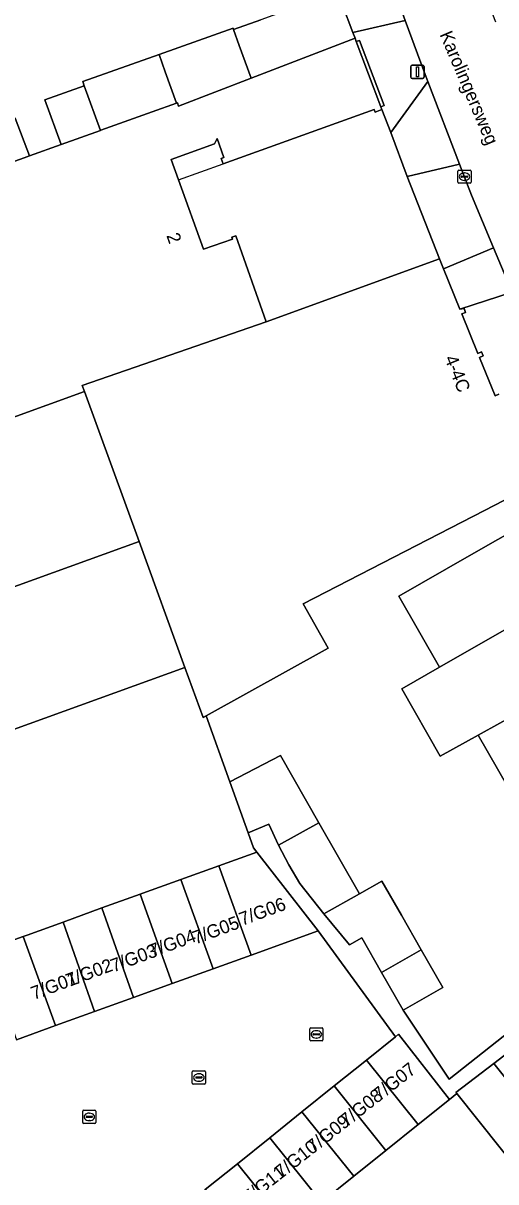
# Model space of a CAD drawing. Extents: x 159499 to 160349, y 382524 to 383273.
# Drawn here: x 159751.6 to 159787.4, y 383024.8 to 383112.7 of the extents above; entities that cross this region are included whole.
import ezdxf

# ---------------------------------------------------------------- set-up
doc = ezdxf.new("R2010")
doc.units = 0
for name, color, linetype in [('IMGEO_Erf', 7, 'Continuous'), ('IMGEO_Kolk', 7, 'Continuous'), ('IMGEO_Lichtmast', 7, 'Continuous'), ('IMGEO_Muur', 7, 'Continuous'), ('IMGEO_Openbare_ruimte_label', 7, 'Continuous'), ('IMGEO_Pand', 7, 'Continuous'), ('IMGEO_Pand_nummerreeks', 7, 'Continuous'), ('IMGEO_Pand_overbouw', 7, 'Continuous'), ('IMGEO_Rijbaan_lokaal_open', 7, 'Continuous'), ('IMGEO_Voetpad_open', 7, 'Continuous')]:
    doc.layers.add(name, color=color, linetype=linetype)

msp = doc.modelspace()

# ---------------------------------------------------------------- linework, layer by layer
at = {"layer": 'IMGEO_Erf'}
for points in [[(159750.969, 383105.468), (159752.065, 383102.601), (159754.457, 383103.459), (159753.241, 383106.849), (159756.222, 383107.905), (159756.104, 383108.24), (159761.895, 383110.292), (159767.504, 383112.279), (159767.542, 383112.172), (159769.614, 383112.927)], [(159795.809, 383071.794), (159792.252, 383078.545), (159791.014, 383077.997), (159786.569, 383075.708), (159772.824, 383068.631), (159774.7, 383065.269), (159765.469, 383060.121), (159767.258, 383055.117), (159771.087, 383057.109), (159774.005, 383052.009), (159777.086, 383046.623), (159778.786, 383047.579), (159780.26, 383045.002), (159781.759, 383042.383), (159783.401, 383039.513), (159780.389, 383037.79), (159783.872, 383032.57), (159795.675, 383041.908), (159795.222, 383042.699), (159792.142, 383048.082), (159789.108, 383053.385), (159786.087, 383058.664)], [(159786.087, 383058.664), (159783.206, 383057.077), (159780.29, 383062.175), (159783.144, 383063.808), (159780.054, 383069.208), (159785.392, 383072.262), (159789.731, 383074.745), (159792.821, 383069.345), (159795.794, 383064.15), (159798.799, 383058.897), (159801.853, 383053.559), (159804.9, 383048.235), (159808.981, 383050.569)], [(159809.874, 383049.294), (159806.858, 383047.57), (159809.617, 383044.104), (159805.706, 383040.99), (159804.219, 383039.807), (159802.882, 383041.506), (159800.449, 383039.591), (159801.159, 383038.689), (159798.488, 383036.588), (159795.712, 383040.116), (159789.66, 383035.615), (159794.638, 383029.38), (159792.268, 383027.488), (159789.447, 383025.236), (159784.459, 383031.484), (159783.896, 383031.034), (159781.532, 383029.133), (159779.089, 383027.168), (159776.646, 383025.204), (159774.204, 383023.24)], [(159750.492, 383021.257), (159753.36, 383019.897), (159756.228, 383018.537), (159760.506, 383020.266), (159762.948, 383022.23), (159765.391, 383024.195), (159767.834, 383026.159), (159770.276, 383028.124), (159772.719, 383030.088), (159775.161, 383032.052), (159777.604, 383034.017), (159779.811, 383035.792), (159773.943, 383043.823), (159768.863, 383041.986), (159765.985, 383040.946), (159762.891, 383039.827), (159759.941, 383038.76), (159756.991, 383037.694), (159754.041, 383036.627), (159751.091, 383035.561)]]:
    msp.add_lwpolyline(points, dxfattribs=at)
msp.add_lwpolyline([(159780.7, 383101.024), (159779.446, 383104.36), (159778.778, 383106.117), (159778.273, 383105.922), (159778.2, 383106.115), (159766.749, 383102.001), (159766.609, 383102.397), (159766.797, 383102.464), (159766.282, 383103.927), (159766.08, 383103.514), (159762.819, 383102.32), (159763.369, 383100.783), (159765.247, 383095.526), (159767.462, 383096.293), (159767.412, 383096.434), (159767.705, 383096.537), (159770, 383090.009), (159783.15, 383094.787)], close=True, dxfattribs=at)
at = {"layer": 'IMGEO_Kolk'}
for p, q in [((159784.539, 383100.596), (159784.539, 383101.448)), ((159784.614, 383101.522), (159785.466, 383101.522)), ((159785.027, 383101.302), (159785.052, 383101.302)), ((159785.54, 383101.448), (159785.54, 383100.596)), ((159785.466, 383100.522), (159784.614, 383100.522)), ((159784.798, 383101.016), (159784.798, 383101.028)), ((159785.236, 383100.979), (159784.838, 383100.979)), ((159784.841, 383101.065), (159785.239, 383101.065)), ((159785.05, 383100.742), (159785.025, 383100.742)), ((159785.282, 383101.028), (159785.282, 383101.016)), ((159773.314, 383035.542), (159773.314, 383036.394)), ((159773.389, 383036.468), (159774.241, 383036.468)), ((159773.802, 383036.248), (159773.827, 383036.248)), ((159774.315, 383036.394), (159774.315, 383035.542)), ((159774.241, 383035.468), (159773.389, 383035.468)), ((159773.573, 383035.962), (159773.573, 383035.974)), ((159774.011, 383035.925), (159773.613, 383035.925)), ((159773.616, 383036.011), (159774.014, 383036.011)), ((159773.825, 383035.688), (159773.8, 383035.688)), ((159774.057, 383035.974), (159774.057, 383035.962)), ((159764.409, 383032.266), (159764.409, 383033.118)), ((159764.484, 383033.192), (159765.336, 383033.192)), ((159764.668, 383032.686), (159764.668, 383032.698)), ((159764.711, 383032.735), (159765.109, 383032.735)), ((159764.897, 383032.972), (159764.922, 383032.972)), ((159765.152, 383032.698), (159765.152, 383032.686)), ((159765.41, 383033.118), (159765.41, 383032.266)), ((159765.336, 383032.192), (159764.484, 383032.192)), ((159765.106, 383032.649), (159764.708, 383032.649)), ((159764.92, 383032.412), (159764.895, 383032.412)), ((159756.1, 383029.282), (159756.1, 383030.134)), ((159756.175, 383030.208), (159757.027, 383030.208)), ((159757.101, 383030.134), (159757.101, 383029.282)), ((159757.027, 383029.208), (159756.175, 383029.208)), ((159756.359, 383029.702), (159756.359, 383029.714)), ((159756.797, 383029.665), (159756.399, 383029.665)), ((159756.402, 383029.751), (159756.8, 383029.751)), ((159756.611, 383029.428), (159756.586, 383029.428)), ((159756.588, 383029.988), (159756.613, 383029.988)), ((159756.843, 383029.714), (159756.843, 383029.702))]:
    msp.add_line(p, q, dxfattribs=at)
for points in [[(159784.539, 383100.596), (159784.539, 383101.448)], [(159784.614, 383101.522), (159785.466, 383101.522)], [(159785.54, 383101.448), (159785.54, 383100.596)], [(159785.466, 383100.522), (159784.614, 383100.522)], [(159773.314, 383035.542), (159773.314, 383036.394)], [(159773.389, 383036.468), (159774.241, 383036.468)], [(159774.315, 383036.394), (159774.315, 383035.542)], [(159774.241, 383035.468), (159773.389, 383035.468)], [(159764.409, 383032.266), (159764.409, 383033.118)], [(159764.484, 383033.192), (159765.336, 383033.192)], [(159765.41, 383033.118), (159765.41, 383032.266)], [(159765.336, 383032.192), (159764.484, 383032.192)], [(159756.1, 383029.282), (159756.1, 383030.134)], [(159756.175, 383030.208), (159757.027, 383030.208)], [(159757.101, 383030.134), (159757.101, 383029.282)], [(159757.027, 383029.208), (159756.175, 383029.208)]]:
    msp.add_lwpolyline(points, dxfattribs=at)
for centre, radius, start, end in [((159784.616, 383101.446), 0.0765, 91.55205, 178.44795), ((159784.616, 383101.446), 0.0765, 91.55205, 178.44795), ((159785.464, 383101.446), 0.0765, 1.55205, 88.44795), ((159785.464, 383101.446), 0.0765, 1.55205, 88.44795), ((159784.616, 383100.598), 0.0765, 181.55205, 268.44795), ((159784.616, 383100.598), 0.0765, 181.55205, 268.44795), ((159784.838, 383101.025), 0.0403, 85.87752, 175.75265), ((159784.835, 383101.015), 0.0366, 178.93798, 274.71019), ((159785.239, 383101.022), 0.043, 264.86636, 352.45326), ((159785.243, 383101.027), 0.0386, 1.73085, 96.63898), ((159785.464, 383100.598), 0.0765, 271.55205, 358.44795), ((159785.464, 383100.598), 0.0765, 271.55205, 358.44795), ((159773.391, 383036.392), 0.0765, 91.55205, 178.44795), ((159773.391, 383036.392), 0.0765, 91.55205, 178.44795), ((159774.239, 383036.392), 0.0765, 1.55205, 88.44795), ((159774.239, 383036.392), 0.0765, 1.55205, 88.44795), ((159773.391, 383035.544), 0.0765, 181.55205, 268.44795), ((159773.391, 383035.544), 0.0765, 181.55205, 268.44795), ((159773.613, 383035.971), 0.0403, 85.87752, 175.75265), ((159773.61, 383035.961), 0.0366, 178.93798, 274.71019), ((159774.014, 383035.968), 0.043, 264.86636, 352.45326), ((159774.018, 383035.973), 0.0386, 1.73085, 96.63898), ((159774.239, 383035.544), 0.0765, 271.55205, 358.44795), ((159774.239, 383035.544), 0.0765, 271.55205, 358.44795), ((159764.486, 383033.116), 0.0765, 91.55205, 178.44795), ((159764.486, 383033.116), 0.0765, 91.55205, 178.44795), ((159764.708, 383032.695), 0.0403, 85.87752, 175.75265), ((159765.113, 383032.697), 0.0386, 1.73085, 96.63898), ((159765.334, 383033.116), 0.0765, 1.55205, 88.44795), ((159765.334, 383033.116), 0.0765, 1.55205, 88.44795), ((159764.486, 383032.268), 0.0765, 181.55205, 268.44795), ((159764.486, 383032.268), 0.0765, 181.55205, 268.44795), ((159764.705, 383032.685), 0.0366, 178.93798, 274.71019), ((159765.109, 383032.692), 0.043, 264.86636, 352.45326), ((159765.334, 383032.268), 0.0765, 271.55205, 358.44795), ((159765.334, 383032.268), 0.0765, 271.55205, 358.44795), ((159756.177, 383030.132), 0.0765, 91.55205, 178.44795), ((159756.177, 383030.132), 0.0765, 91.55205, 178.44795), ((159757.025, 383030.132), 0.0765, 1.55205, 88.44795), ((159757.025, 383030.132), 0.0765, 1.55205, 88.44795), ((159756.177, 383029.284), 0.0765, 181.55205, 268.44795), ((159756.177, 383029.284), 0.0765, 181.55205, 268.44795), ((159756.399, 383029.711), 0.0403, 85.87752, 175.75265), ((159756.396, 383029.701), 0.0366, 178.93798, 274.71019), ((159756.8, 383029.708), 0.043, 264.86636, 352.45326), ((159756.804, 383029.713), 0.0386, 1.73085, 96.63898), ((159757.025, 383029.284), 0.0765, 271.55205, 358.44795), ((159757.025, 383029.284), 0.0765, 271.55205, 358.44795)]:
    msp.add_arc(centre, radius, start, end, dxfattribs=at)
for centre, major_axis, ratio, start_param, end_param in [((159785.026, 383101.022), (-0.387, 0.002), 0.722429, 4.712389, 7.853982), ((159785.051, 383101.022), (-0.39, 0.002), 0.717154, 1.570796, 4.712389), ((159773.801, 383035.968), (-0.387, 0.002), 0.722429, 4.712389, 7.853982), ((159773.826, 383035.968), (-0.39, 0.002), 0.717154, 1.570796, 4.712389), ((159764.896, 383032.692), (-0.387, 0.002), 0.722429, 4.712389, 7.853982), ((159764.921, 383032.692), (-0.39, 0.002), 0.717154, 1.570796, 4.712389), ((159756.587, 383029.708), (-0.387, 0.002), 0.722429, 4.712389, 7.853982), ((159756.612, 383029.708), (-0.39, 0.002), 0.717154, 1.570796, 4.712389)]:
    msp.add_ellipse(centre, major_axis=major_axis, ratio=ratio, start_param=start_param, end_param=end_param, dxfattribs=at)
at = {"layer": 'IMGEO_Lichtmast'}
for p, q in [((159780.983, 383108.575), (159780.983, 383109.375)), ((159780.983, 383109.375), (159780.983, 383108.575)), ((159781.083, 383109.475), (159781.873, 383109.475)), ((159781.873, 383109.475), (159781.083, 383109.475)), ((159781.973, 383109.375), (159781.973, 383108.575)), ((159781.973, 383108.575), (159781.973, 383109.375)), ((159781.873, 383108.475), (159781.083, 383108.475)), ((159781.083, 383108.475), (159781.873, 383108.475))]:
    msp.add_line(p, q, dxfattribs=at)
msp.add_lwpolyline([(159781.403, 383109.35), (159781.553, 383109.35), (159781.553, 383108.6), (159781.403, 383108.6), (159781.403, 383109.35)], dxfattribs=at)
for centre, start, end in [((159781.083, 383109.375), 90, 180), ((159781.083, 383109.375), 90, 180), ((159781.873, 383109.375), 0, 90), ((159781.873, 383109.375), 360, 90), ((159781.083, 383108.575), 180, 270), ((159781.083, 383108.575), 180, 270), ((159781.873, 383108.575), 270, 0), ((159781.873, 383108.575), 270, 0)]:
    msp.add_arc(centre, 0.1, start, end, dxfattribs=at)
at = {"layer": 'IMGEO_Muur'}
for points in [[(159778.778, 383106.117), (159779.446, 383104.36)], [(159780.7, 383101.024), (159783.15, 383094.787)]]:
    msp.add_lwpolyline(points, dxfattribs=at)
at = {"layer": 'IMGEO_Pand'}
for points in [[(159775.805, 383114.025), (159775.511, 383114.801), (159775.419, 383115.043), (159769.614, 383112.927), (159767.542, 383112.172), (159767.968, 383110.969), (159768.861, 383108.493), (159776.75, 383111.531), (159776.59, 383111.952)], [(159767.968, 383110.969), (159767.542, 383112.172), (159767.504, 383112.279), (159761.895, 383110.292), (159762.359, 383108.982), (159763.217, 383106.604), (159763.285, 383106.628), (159763.373, 383106.379), (159768.861, 383108.493)], [(159756.222, 383107.905), (159757.44, 383104.529), (159757.469, 383104.539), (159761.358, 383105.945), (159763.217, 383106.604), (159762.359, 383108.982), (159761.895, 383110.292), (159756.104, 383108.24)], [(159756.222, 383107.905), (159753.241, 383106.849), (159754.457, 383103.459), (159757.44, 383104.529)], [(159750.673, 383105.363), (159745.163, 383103.411), (159746.195, 383100.496), (159751.654, 383102.454), (159752.065, 383102.601), (159750.969, 383105.468)], [(159756.226, 383084.731), (159747.357, 383081.526), (159729.981, 383075.247), (159733.021, 383066.837), (159734.103, 383063.845), (159760.373, 383073.343)], [(159792.821, 383069.345), (159789.731, 383074.745), (159785.392, 383072.262), (159780.054, 383069.208), (159783.144, 383063.808)], [(159737.559, 383054.283), (159763.853, 383063.79), (159760.373, 383073.343), (159734.103, 383063.845)], [(159786.087, 383058.664), (159789.374, 383060.475), (159795.794, 383064.15), (159792.821, 383069.345), (159783.144, 383063.808), (159780.29, 383062.175), (159783.206, 383057.077)], [(159766.418, 383048.753), (159769.296, 383049.793), (159769.048, 383050.112), (159768.638, 383051.258), (159767.258, 383055.117), (159765.469, 383060.121), (159765.237, 383059.991), (159763.853, 383063.79), (159737.559, 383054.283), (159738.623, 383051.341), (159739.709, 383051.733), (159742.526, 383043.943), (159741.521, 383043.58), (159742.744, 383040.198), (159745.695, 383041.263), (159748.633, 383042.324), (159748.835, 383042.397), (159751.595, 383043.394), (159751.879, 383043.497), (159754.619, 383044.488), (159757.563, 383045.552), (159760.446, 383046.594), (159760.661, 383046.672), (159763.539, 383047.712)], [(159786.087, 383058.664), (159789.108, 383053.385), (159792.548, 383055.32), (159798.799, 383058.897), (159795.794, 383064.15), (159789.374, 383060.475)], [(159767.258, 383055.117), (159768.638, 383051.258), (159770.21, 383051.92), (159770.953, 383050.328), (159774.005, 383052.009), (159771.087, 383057.109)], [(159774.005, 383052.009), (159770.953, 383050.328), (159771.726, 383048.815), (159772.567, 383047.416), (159774.391, 383045.107), (159777.086, 383046.623)], [(159766.418, 383048.753), (159768.863, 383041.986), (159773.943, 383043.823), (159769.296, 383049.793)], [(159763.539, 383047.712), (159765.985, 383040.946), (159768.863, 383041.986), (159766.418, 383048.753)], [(159763.539, 383047.712), (159760.661, 383046.672), (159760.446, 383046.594), (159762.891, 383039.827), (159765.985, 383040.946)], [(159777.086, 383046.623), (159774.391, 383045.107), (159776.337, 383042.758), (159777.248, 383043.279), (159778.747, 383040.659), (159781.759, 383042.383), (159780.26, 383045.002), (159778.786, 383047.579)], [(159760.446, 383046.594), (159757.563, 383045.552), (159759.941, 383038.76), (159762.891, 383039.827)], [(159754.619, 383044.488), (159756.991, 383037.694), (159759.941, 383038.76), (159757.563, 383045.552)], [(159751.595, 383043.394), (159754.041, 383036.627), (159756.991, 383037.694), (159754.619, 383044.488), (159751.879, 383043.497)], [(159751.595, 383043.394), (159748.835, 383042.397), (159748.633, 383042.324), (159751.091, 383035.561), (159754.041, 383036.627)], [(159781.759, 383042.383), (159778.747, 383040.659), (159780.389, 383037.79), (159783.401, 383039.513)], [(159780.046, 383035.981), (159779.811, 383035.792), (159777.604, 383034.017), (159781.532, 383029.133), (159783.896, 383031.034)], [(159787.257, 383033.765), (159792.268, 383027.488), (159794.638, 383029.38), (159789.66, 383035.615)], [(159781.532, 383029.133), (159777.604, 383034.017), (159775.161, 383032.052), (159779.089, 383027.168)], [(159787.257, 383033.765), (159784.396, 383031.563), (159784.459, 383031.484), (159789.447, 383025.236), (159792.268, 383027.488)], [(159776.646, 383025.204), (159779.089, 383027.168), (159775.161, 383032.052), (159772.719, 383030.088)], [(159776.646, 383025.204), (159772.719, 383030.088), (159770.276, 383028.124), (159774.204, 383023.24)], [(159773.162, 383022.402), (159774.204, 383023.24), (159770.276, 383028.124), (159767.834, 383026.159), (159771.761, 383021.275)], [(159765.391, 383024.195), (159769.319, 383019.311), (159770.54, 383020.293), (159771.761, 383021.275), (159767.834, 383026.159)]]:
    msp.add_lwpolyline(points, close=True, dxfattribs=at)
for points in [[(159747.357, 383081.526), (159756.226, 383084.731), (159756.062, 383085.18), (159770, 383090.009), (159767.705, 383096.537), (159767.412, 383096.434), (159767.462, 383096.293), (159765.247, 383095.526), (159763.369, 383100.783), (159762.819, 383102.32), (159766.08, 383103.514), (159766.282, 383103.927), (159766.797, 383102.464), (159766.609, 383102.397), (159766.749, 383102.001), (159778.2, 383106.115), (159778.273, 383105.922), (159778.778, 383106.117), (159778.712, 383106.312), (159776.842, 383111.262), (159776.75, 383111.531), (159768.861, 383108.493), (159763.373, 383106.379), (159763.285, 383106.628), (159763.217, 383106.604), (159761.358, 383105.945), (159757.469, 383104.539), (159757.44, 383104.529), (159754.457, 383103.459), (159752.065, 383102.601), (159751.654, 383102.454), (159746.195, 383100.496)], [(159787.658, 383084.523), (159787.357, 383084.401), (159786.178, 383087.314), (159786.457, 383087.427), (159786.334, 383087.732), (159786.051, 383087.617), (159784.838, 383090.614), (159785.127, 383090.731), (159785.013, 383091.012), (159784.696, 383090.967), (159783.452, 383094.039), (159783.15, 383094.787), (159770, 383090.009), (159756.062, 383085.18), (159756.226, 383084.731), (159760.373, 383073.343), (159763.853, 383063.79), (159765.237, 383059.991), (159765.469, 383060.121), (159774.7, 383065.269), (159772.824, 383068.631), (159786.569, 383075.708), (159791.014, 383077.997)]]:
    msp.add_lwpolyline(points, dxfattribs=at)
at = {"layer": 'IMGEO_Pand_overbouw'}
msp.add_lwpolyline([(159763.369, 383100.783), (159766.749, 383102.001), (159766.609, 383102.397), (159766.797, 383102.464), (159766.282, 383103.927), (159766.08, 383103.514), (159762.819, 383102.32)], close=True, dxfattribs=at)
at = {"layer": 'IMGEO_Rijbaan_lokaal_open'}
msp.add_lwpolyline([(159787.42, 383112.738), (159786.637, 383114.776), (159781.272, 383129.409), (159779.368, 383134.611), (159778.611, 383136.792), (159772.581, 383134.709), (159774.207, 383130.173), (159779.295, 383116.33), (159780.557, 383112.866), (159781.723, 383109.665), (159782.266, 383108.252), (159784.675, 383101.976), (159785.579, 383099.622), (159787.251, 383095.622), (159788.654, 383092.265), (159790.487, 383087.878), (159792.286, 383084.017), (159792.884, 383082.767), (159793.423, 383082.246), (159794.818, 383081.903)], dxfattribs=at)
at = {"layer": 'IMGEO_Voetpad_open'}
for points in [[(159776.59, 383111.952), (159780.557, 383112.866), (159779.295, 383116.33), (159775.805, 383114.025)], [(159778.778, 383106.117), (159779.446, 383104.36), (159782.266, 383108.252), (159781.723, 383109.665), (159780.557, 383112.866), (159776.59, 383111.952), (159776.75, 383111.531), (159776.842, 383111.262), (159777.089, 383111.351), (159778.954, 383106.41), (159778.712, 383106.312)], [(159776.842, 383111.262), (159778.712, 383106.312), (159778.954, 383106.41), (159777.089, 383111.351)], [(159784.675, 383101.976), (159782.266, 383108.252), (159779.446, 383104.36), (159780.7, 383101.024)], [(159780.7, 383101.024), (159783.15, 383094.787), (159783.452, 383094.039), (159787.251, 383095.622), (159785.579, 383099.622), (159784.675, 383101.976)], [(159788.654, 383092.265), (159787.251, 383095.622), (159783.452, 383094.039), (159784.696, 383090.967)]]:
    msp.add_lwpolyline(points, close=True, dxfattribs=at)
for points in [[(159788.654, 383092.265), (159784.696, 383090.967), (159785.013, 383091.012), (159785.127, 383090.731), (159784.838, 383090.614), (159786.051, 383087.617), (159786.334, 383087.732), (159786.457, 383087.427), (159786.178, 383087.314), (159787.357, 383084.401), (159787.658, 383084.523)], [(159795.675, 383041.908), (159783.872, 383032.57), (159780.389, 383037.79), (159778.747, 383040.659), (159777.248, 383043.279), (159776.337, 383042.758), (159774.391, 383045.107), (159772.567, 383047.416), (159771.726, 383048.815), (159770.953, 383050.328), (159770.21, 383051.92), (159768.638, 383051.258), (159769.048, 383050.112), (159769.296, 383049.793), (159773.943, 383043.823), (159779.811, 383035.792), (159780.046, 383035.981), (159783.896, 383031.034), (159784.459, 383031.484), (159784.396, 383031.563), (159787.257, 383033.765), (159789.66, 383035.615)]]:
    msp.add_lwpolyline(points, dxfattribs=at)

# ---------------------------------------------------------------- texts
at = {"layer": 'IMGEO_Openbare_ruimte_label'}
msp.add_text('Karolingersweg', height=1, rotation=293.00309, dxfattribs=at).set_placement((159783.138, 383111.812))
at = {"layer": 'IMGEO_Pand_nummerreeks'}
for s, rotation, p in [('2', 289.50327, (159762.432, 383096.557)), ('4-4C', 292.03575, (159783.509, 383087.246)), ('7/G06', 20.30263, (159768.185, 383044.195)), ('7/G05', 20.30263, (159764.65, 383042.781)), ('7/G04', 20.30263, (159761.367, 383041.779)), ('7/G03', 20.30263, (159758.434, 383040.659)), ('7/G02', 20.30263, (159755.047, 383039.554)), ('7/G01', 20.30263, (159752.399, 383038.574)), ('7/G07', 38.29077, (159778.596, 383030.866)), ('7/G08', 38.29016, (159776.094, 383028.89)), ('7/G09', 38.29016, (159773.584, 383026.909)), ('7/G10', 38.29016, (159771.156, 383024.992)), ('7/G11', 38.29016, (159768.736, 383023.081))]:
    msp.add_text(s, height=1, rotation=rotation, dxfattribs=at).set_placement(p)

doc.saveas('drawing.dxf')
